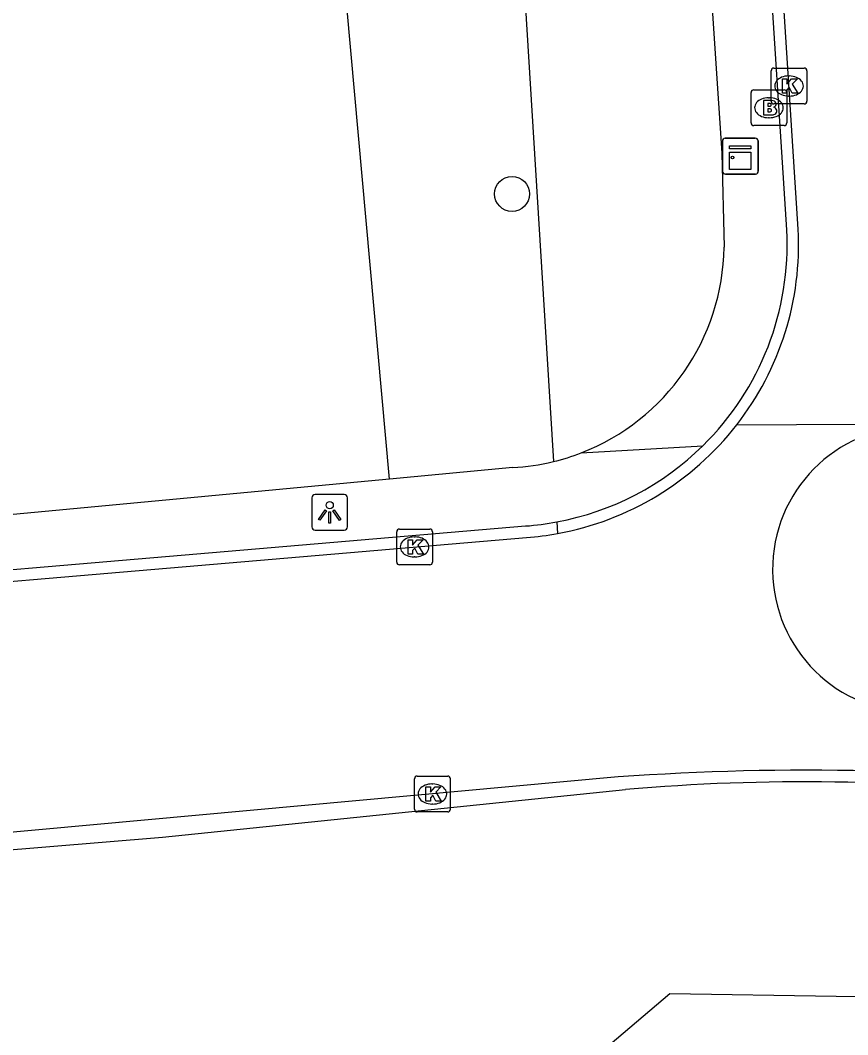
# Model space of a CAD drawing. Extents: x 162157 to 163165, y 378998 to 380775.
# Drawn here: x 162448.63 to 162471.75, y 380633 to 380661.34 of the extents above; entities that cross this region are included whole.
import ezdxf

# ---------------------------------------------------------------- set-up
doc = ezdxf.new("R2010")
doc.units = 0
for name, color, linetype in [('IMGEO_Berm_groen', 7, 'Continuous'), ('IMGEO_Boom', 7, 'Continuous'), ('IMGEO_Brandkraan', 7, 'Continuous'), ('IMGEO_Groenvoorziening', 7, 'Continuous'), ('IMGEO_Kast', 7, 'Continuous'), ('IMGEO_Kolk', 7, 'Continuous'), ('IMGEO_Lichtpunt', 7, 'Continuous'), ('IMGEO_Rijbaan_lokaal_gesloten', 7, 'Continuous'), ('IMGEO_Rijbaan_lokaal_open', 7, 'Continuous'), ('IMGEO_Voetpad_open', 7, 'Continuous')]:
    doc.layers.add(name, color=color, linetype=linetype)

msp = doc.modelspace()

# ---------------------------------------------------------------- linework, layer by layer
at = {"layer": 'IMGEO_Berm_groen'}
msp.add_lwpolyline([(162461.859, 380676.176), (162463.528, 380649.012)], dxfattribs=at)
at = {"layer": 'IMGEO_Boom'}
msp.add_circle((162462.374, 380656.492), 0.489, dxfattribs=at)
at = {"layer": 'IMGEO_Brandkraan'}
for p, q in [((162469.053, 380658.473), (162469.053, 380659.325)), ((162469.128, 380659.399), (162469.98, 380659.399)), ((162470.054, 380659.325), (162470.054, 380658.473)), ((162469.541, 380659.179), (162469.566, 380659.179)), ((162469.98, 380658.399), (162469.128, 380658.399)), ((162469.564, 380658.619), (162469.539, 380658.619))]:
    msp.add_line(p, q, dxfattribs=at)
for points in [[(162469.053, 380658.473), (162469.053, 380659.325)], [(162469.128, 380659.399), (162469.98, 380659.399)], [(162470.054, 380659.325), (162470.054, 380658.473)], [(162469.401, 380659.099), (162469.401, 380658.699), (162469.614, 380658.699)], [(162469.632, 380659.099), (162469.401, 380659.099)], [(162469.58, 380659.018), (162469.526, 380659.018), (162469.526, 380658.942)], [(162469.526, 380658.942), (162469.579, 380658.942)], [(162469.588, 380658.866), (162469.526, 380658.866), (162469.526, 380658.785)], [(162469.526, 380658.785), (162469.588, 380658.785)], [(162469.98, 380658.399), (162469.128, 380658.399)]]:
    msp.add_lwpolyline(points, dxfattribs=at)
for centre, radius, start, end in [((162469.13, 380659.323), 0.0765, 91.552, 178.448), ((162469.13, 380659.323), 0.0765, 91.552, 178.448), ((162469.978, 380659.323), 0.0765, 1.552, 88.448), ((162469.978, 380659.323), 0.0765, 1.552, 88.448), ((162469.581, 380658.98), 0.0379, 267.8285, 90.9355), ((162469.636, 380658.954), 0.145, 59.4692, 91.5367), ((162469.661, 380659.001), 0.0922, 285.5137, 58.1501), ((162469.589, 380658.825), 0.0404, 269.8759, 90.5077), ((162469.62, 380658.95), 0.251, 268.6676, 293.5347), ((162469.666, 380658.809), 0.105, 301.3115, 78.989), ((162469.13, 380658.475), 0.0765, 181.552, 268.448), ((162469.13, 380658.475), 0.0765, 181.552, 268.448), ((162469.978, 380658.475), 0.0765, 271.552, 358.448), ((162469.978, 380658.475), 0.0765, 271.552, 358.448)]:
    msp.add_arc(centre, radius, start, end, dxfattribs=at)
for centre, major_axis, ratio, start_param, end_param in [((162469.54, 380658.899), (-0.387, 0.002), 0.722429, 4.712389, 7.853982), ((162469.565, 380658.899), (-0.39, 0.002), 0.717154, 1.570796, 4.712389)]:
    msp.add_ellipse(centre, major_axis=major_axis, ratio=ratio, start_param=start_param, end_param=end_param, dxfattribs=at)
at = {"layer": 'IMGEO_Groenvoorziening'}
for points in [[(162458.951, 380648.521), (162457.215, 380667.736), (162457.588, 380668.862), (162456.516, 380683.328)], [(162437.854, 380633.025), (162463.991, 380631.774), (162466.779, 380634.155), (162485.377, 380633.853), (162489.211, 380633.646), (162492.259, 380633.107), (162495.434, 380632.111), (162498.979, 380630.341), (162500, 380629.686), (162501.777, 380628.214), (162507.464, 380626.838)]]:
    msp.add_lwpolyline(points, dxfattribs=at)
at = {"layer": 'IMGEO_Kast'}
for p, q in [((162468.255, 380657.12), (162468.255, 380657.961)), ((162468.255, 380657.961), (162468.255, 380657.12)), ((162468.33, 380658.045), (162469.171, 380658.045)), ((162469.171, 380658.045), (162468.33, 380658.045)), ((162469.255, 380657.97), (162469.255, 380657.129)), ((162469.255, 380657.129), (162469.255, 380657.97)), ((162469.18, 380657.045), (162468.339, 380657.045)), ((162468.339, 380657.045), (162469.18, 380657.045))]:
    msp.add_line(p, q, dxfattribs=at)
for points in [[(162468.45, 380657.835), (162469.05, 380657.835), (162469.05, 380657.75), (162468.45, 380657.75), (162468.45, 380657.835)], [(162468.45, 380657.66), (162469.05, 380657.66), (162469.05, 380657.171), (162468.45, 380657.171), (162468.45, 380657.66)]]:
    msp.add_lwpolyline(points, dxfattribs=at)
msp.add_circle((162468.534, 380657.509), 0.0377, dxfattribs=at)
for centre, start, end in [((162468.333, 380657.967), 92.4484, 184.2845), ((162468.333, 380657.967), 92.4484, 184.2845), ((162469.177, 380657.967), 2.4484, 94.2845), ((162469.177, 380657.967), 2.4484, 94.2845), ((162468.333, 380657.123), 182.4484, 274.2845), ((162468.333, 380657.123), 182.4484, 274.2845), ((162469.177, 380657.123), 272.4484, 4.2845), ((162469.177, 380657.123), 272.4484, 4.2845)]:
    msp.add_arc(centre, 0.0779, start, end, dxfattribs=at)
at = {"layer": 'IMGEO_Kolk'}
for p, q in [((162469.614, 380659.08), (162469.614, 380659.932)), ((162469.689, 380660.006), (162470.541, 380660.006)), ((162470.615, 380659.932), (162470.615, 380659.08)), ((162470.102, 380659.786), (162470.127, 380659.786)), ((162470.541, 380659.006), (162469.689, 380659.006)), ((162470.125, 380659.226), (162470.1, 380659.226)), ((162459.15, 380646.201), (162459.15, 380647.053)), ((162459.225, 380647.127), (162460.077, 380647.127)), ((162460.151, 380647.053), (162460.151, 380646.201)), ((162459.638, 380646.907), (162459.663, 380646.907)), ((162459.661, 380646.347), (162459.636, 380646.347)), ((162460.077, 380646.127), (162459.225, 380646.127)), ((162459.648, 380639.299), (162459.648, 380640.151)), ((162459.723, 380640.225), (162460.575, 380640.225)), ((162460.136, 380640.005), (162460.161, 380640.005)), ((162460.649, 380640.151), (162460.649, 380639.299)), ((162460.159, 380639.445), (162460.134, 380639.445)), ((162460.575, 380639.225), (162459.723, 380639.225))]:
    msp.add_line(p, q, dxfattribs=at)
for points in [[(162469.614, 380659.08), (162469.614, 380659.932)], [(162469.689, 380660.006), (162470.541, 380660.006)], [(162470.615, 380659.932), (162470.615, 380659.08)], [(162469.935, 380659.706), (162470.058, 380659.706), (162470.058, 380659.555), (162470.188, 380659.706), (162470.352, 380659.706), (162470.206, 380659.555), (162470.359, 380659.306), (162470.207, 380659.306), (162470.122, 380659.47), (162470.058, 380659.403), (162470.058, 380659.306), (162469.935, 380659.306), (162469.935, 380659.706)], [(162470.541, 380659.006), (162469.689, 380659.006)], [(162459.15, 380646.201), (162459.15, 380647.053)], [(162459.225, 380647.127), (162460.077, 380647.127)], [(162460.151, 380647.053), (162460.151, 380646.201)], [(162459.471, 380646.827), (162459.594, 380646.827), (162459.594, 380646.676), (162459.724, 380646.827), (162459.888, 380646.827), (162459.742, 380646.676), (162459.895, 380646.427), (162459.743, 380646.427), (162459.658, 380646.591), (162459.594, 380646.524), (162459.594, 380646.427), (162459.471, 380646.427), (162459.471, 380646.827)], [(162460.077, 380646.127), (162459.225, 380646.127)], [(162459.648, 380639.299), (162459.648, 380640.151)], [(162459.723, 380640.225), (162460.575, 380640.225)], [(162460.649, 380640.151), (162460.649, 380639.299)], [(162459.969, 380639.925), (162460.092, 380639.925), (162460.092, 380639.774), (162460.222, 380639.925), (162460.386, 380639.925), (162460.24, 380639.774), (162460.393, 380639.525), (162460.241, 380639.525), (162460.156, 380639.689), (162460.092, 380639.622), (162460.092, 380639.525), (162459.969, 380639.525), (162459.969, 380639.925)], [(162460.575, 380639.225), (162459.723, 380639.225)]]:
    msp.add_lwpolyline(points, dxfattribs=at)
for centre, start, end in [((162469.691, 380659.93), 91.552, 178.448), ((162469.691, 380659.93), 91.552, 178.448), ((162470.539, 380659.93), 1.552, 88.448), ((162470.539, 380659.93), 1.552, 88.448), ((162469.691, 380659.082), 181.552, 268.448), ((162469.691, 380659.082), 181.552, 268.448), ((162470.539, 380659.082), 271.552, 358.448), ((162470.539, 380659.082), 271.552, 358.448), ((162459.227, 380647.051), 91.552, 178.448), ((162459.227, 380647.051), 91.552, 178.448), ((162460.075, 380647.051), 1.552, 88.448), ((162460.075, 380647.051), 1.552, 88.448), ((162459.227, 380646.203), 181.552, 268.448), ((162459.227, 380646.203), 181.552, 268.448), ((162460.075, 380646.203), 271.552, 358.448), ((162460.075, 380646.203), 271.552, 358.448), ((162459.725, 380640.149), 91.552, 178.448), ((162459.725, 380640.149), 91.552, 178.448), ((162460.573, 380640.149), 1.552, 88.448), ((162460.573, 380640.149), 1.552, 88.448), ((162459.725, 380639.301), 181.552, 268.448), ((162459.725, 380639.301), 181.552, 268.448), ((162460.573, 380639.301), 271.552, 358.448), ((162460.573, 380639.301), 271.552, 358.448)]:
    msp.add_arc(centre, 0.0765, start, end, dxfattribs=at)
for centre, major_axis, ratio, start_param, end_param in [((162470.101, 380659.506), (-0.387, 0.002), 0.722429, 4.712389, 7.853982), ((162470.126, 380659.506), (-0.39, 0.002), 0.717154, 1.570796, 4.712389), ((162459.637, 380646.627), (-0.387, 0.002), 0.722429, 4.712389, 7.853982), ((162459.662, 380646.627), (-0.39, 0.002), 0.717154, 1.570796, 4.712389), ((162460.135, 380639.725), (-0.387, 0.002), 0.722429, 4.712389, 7.853982), ((162460.16, 380639.725), (-0.39, 0.002), 0.717154, 1.570796, 4.712389)]:
    msp.add_ellipse(centre, major_axis=major_axis, ratio=ratio, start_param=start_param, end_param=end_param, dxfattribs=at)
at = {"layer": 'IMGEO_Lichtpunt'}
for p, q in [((162456.78, 380647.997), (162456.78, 380647.19)), ((162456.78, 380647.997), (162456.78, 380647.19)), ((162457.682, 380648.092), (162456.874, 380648.092)), ((162457.682, 380648.092), (162456.874, 380648.092)), ((162457.776, 380647.19), (162457.776, 380647.997)), ((162457.776, 380647.19), (162457.776, 380647.997)), ((162456.874, 380647.096), (162457.682, 380647.096)), ((162456.874, 380647.096), (162457.682, 380647.096))]:
    msp.add_line(p, q, dxfattribs=at)
for points in [[(162457.154, 380647.661), (162457.193, 380647.633), (162457.005, 380647.371), (162456.967, 380647.398), (162457.154, 380647.661)], [(162457.366, 380647.633), (162457.404, 380647.66), (162457.591, 380647.398), (162457.552, 380647.37), (162457.366, 380647.633)], [(162457.256, 380647.613), (162457.303, 380647.613), (162457.303, 380647.291), (162457.256, 380647.291), (162457.256, 380647.613)]]:
    msp.add_lwpolyline(points, dxfattribs=at)
msp.add_circle((162457.279, 380647.795), 0.0994, dxfattribs=at)
for centre, start, end in [((162456.874, 380647.997), 90, 180), ((162456.874, 380647.997), 90, 180), ((162457.682, 380647.997), 0, 90), ((162457.682, 380647.997), 0, 90), ((162456.874, 380647.19), 180, 270), ((162456.874, 380647.19), 180, 270), ((162457.682, 380647.19), 270, 0), ((162457.682, 380647.19), 270, 360)]:
    msp.add_arc(centre, 0.0946, start, end, dxfattribs=at)
at = {"layer": 'IMGEO_Rijbaan_lokaal_gesloten'}
for points in [[(162470.372, 380655.509), (162466.903, 380709.429), (162466.581, 380713.671), (162466.173, 380720.592)], [(162470.053, 380655.488), (162466.582, 380709.432)], [(162468.652, 380650.037), (162478.644, 380650.095)], [(162462.752, 380647.212), (162434.743, 380644.828), (162430.713, 380644.459)], [(162463.625, 380647.325), (162463.647, 380647.004)], [(162421.757, 380643.305), (162430.746, 380644.14), (162434.772, 380644.509), (162462.779, 380646.893)], [(162465.342, 380640.201), (162437.427, 380637.652)], [(162438.317, 380637.334), (162452.609, 380638.519), (162465.547, 380639.847)]]:
    msp.add_lwpolyline(points, dxfattribs=at)
for centre, radius, start, end in [((162462.163, 380655.084), 7.901, 314.5776, 2.9343), ((162462.181, 380655.077), 8.202, 322.0843, 3.017), ((162462.175, 380655.079), 8.208, 280.33, 322.1012), ((162462.174, 380655.082), 7.891, 280.5945, 314.5274), ((162462.202, 380654.893), 7.7, 274.0986, 280.652), ((162462.161, 380655.175), 8.305, 274.2674, 280.3075), ((162470.676, 380565.275), 75.115, 83.37456, 94.0723), ((162470.546, 380582.963), 57.103, 83.2804, 95.0226)]:
    msp.add_arc(centre, radius, start, end, dxfattribs=at)
at = {"layer": 'IMGEO_Rijbaan_lokaal_open'}
msp.add_arc((162473.65, 380646.001), 3.994, 87.6237, 267.5692, dxfattribs=at)
at = {"layer": 'IMGEO_Voetpad_open'}
for points in [[(162466.966, 380676.574), (162468.239, 380657.63), (162468.3, 380655.001)], [(162464.305, 380649.256), (162467.708, 380649.456)], [(162462.393, 380648.844), (162458.951, 380648.521)], [(162458.951, 380648.521), (162430.568, 380645.853)]]:
    msp.add_lwpolyline(points, dxfattribs=at)
for centre, radius, start, end in [((162462.051, 380655.085), 6.249, 291.1403, 359.2312), ((162462.112, 380654.88), 6.036, 283.5656, 291.302), ((162462.044, 380655.12), 6.286, 273.1835, 283.6558)]:
    msp.add_arc(centre, radius, start, end, dxfattribs=at)

doc.saveas('drawing.dxf')
